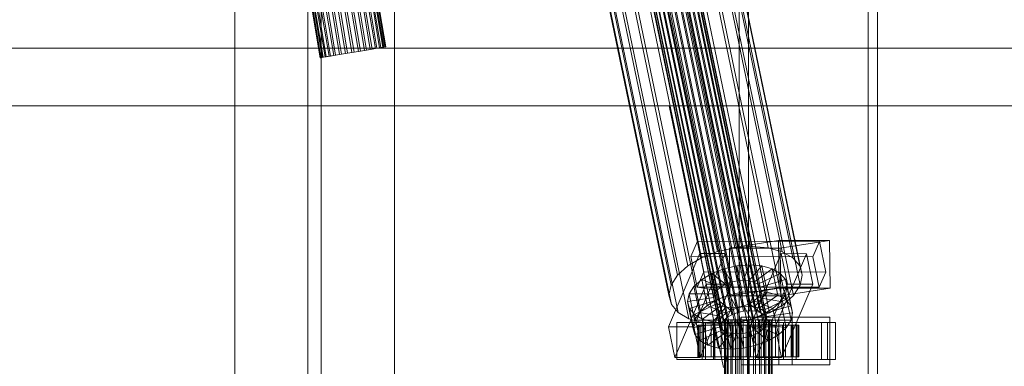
# Model space of a CAD drawing. Header units: millimetres. Extents: x -2233 to 61924, y -68080 to 6847.
# Tile 515 of 656: x 18917 to 19287, y -17870 to -17739. Entities that reach past the tile are written whole.
import ezdxf

# ---------------------------------------------------------------- set-up
doc = ezdxf.new("R2010")
doc.units = ezdxf.units.MM
doc.layers.add('superior_C02', color=7, linetype='Continuous', lineweight=0)
doc.layers.add('superior_C10', color=7, linetype='Continuous', lineweight=0)

msp = doc.modelspace()

# ---------------------------------------------------------------- linework, layer by layer
at = {"layer": 'superior_C02'}
for p, q in [((18997.51, -17570), (18997.51, -18430)), ((19025.01, -17570), (19025.01, -18430)), ((19030.01, -18430), (19030.01, -17570)), ((19057.51, -18430), (19057.51, -17570)), ((19186.936, -17575), (19186.936, -18425)), ((19190.513, -18425), (19190.513, -17575)), ((19235.427, -18425), (19235.427, -17575)), ((19239.004, -17575), (19239.004, -18425)), ((19182.356, -17851.202), (19137.981, -17637.404)), ((19184.178, -17850.135), (19139.802, -17636.336)), ((19186.307, -17849.317), (19141.932, -17635.518)), ((19188.599, -17848.804), (19144.224, -17635.005)), ((19190.898, -17848.631), (19146.522, -17634.832)), ((19193.046, -17848.809), (19148.671, -17635.011)), ((19194.898, -17849.328), (19150.523, -17635.529)), ((19196.327, -17850.15), (19151.952, -17636.352)), ((19197.236, -17851.221), (19152.861, -17637.422)), ((19179.826, -17855.119), (19135.451, -17641.32)), ((19180.104, -17853.782), (19135.728, -17639.983)), ((19180.967, -17852.446), (19136.591, -17638.648)), ((19185.365, -17824.968), (19147.11, -17640.659)), ((19196.422, -17855.139), (19152.047, -17641.341)), ((19152.91, -17640.005), (19197.285, -17853.804)), ((19197.563, -17852.467), (19153.187, -17638.668)), ((19191.852, -17824.479), (19153.597, -17640.17)), ((19197.915, -17824.984), (19159.661, -17640.674)), ((19172.887, -17828.725), (19134.632, -17644.416)), ((19180.153, -17856.365), (19135.777, -17642.566)), ((19181.062, -17857.435), (19136.686, -17643.637)), ((19182.491, -17858.258), (19138.115, -17644.459)), ((19184.343, -17858.776), (19139.967, -17644.978)), ((19178.896, -17826.416), (19140.642, -17642.107)), ((19186.491, -17858.955), (19142.116, -17645.156)), ((19188.79, -17858.782), (19144.414, -17644.983)), ((19191.082, -17858.269), (19146.706, -17644.47)), ((19193.211, -17857.451), (19148.836, -17643.652)), ((19195.033, -17856.383), (19150.657, -17642.585)), ((19203.142, -17826.446), (19164.887, -17642.137)), ((19207.175, -17828.768), (19168.92, -17644.459)), ((19167.746, -17831.737), (19129.491, -17647.428)), ((19209.74, -17831.79), (19171.486, -17647.481)), ((19163.824, -17835.248), (19125.569, -17650.939)), ((19210.663, -17835.307), (19172.408, -17650.998)), ((19161.389, -17839.018), (19123.134, -17654.709)), ((19171.625, -17654.769), (19209.88, -17839.078)), ((19160.605, -17842.789), (19122.351, -17658.48)), ((19207.444, -17842.848), (19169.189, -17658.539)), ((19161.528, -17846.306), (19123.273, -17661.997)), ((19203.522, -17846.359), (19165.268, -17662.05)), ((19164.093, -17849.328), (19125.838, -17665.019)), ((19168.126, -17851.65), (19129.872, -17667.341)), ((19192.372, -17851.68), (19154.117, -17667.371)), ((19198.382, -17849.371), (19160.127, -17665.062)), ((19173.353, -17853.113), (19135.098, -17668.803)), ((19179.416, -17853.617), (19141.161, -17669.308)), ((19185.903, -17853.128), (19147.648, -17668.819)), ((15575.415, -17750), (24634.01, -17750)), ((24635.508, -17750), (15576.913, -17750)), ((18224.729, -17771.702), (19160.686, -17771.702)), ((19162.465, -17771.702), (18226.507, -17771.702)), ((19160.686, -17771.702), (19181.088, -17870)), ((19160.686, -17771.702), (19162.465, -17771.702)), ((19160.686, -17771.702), (20096.643, -17771.702)), ((19182.867, -17870), (19162.465, -17771.702)), ((20098.422, -17771.702), (19162.465, -17771.702)), ((19171.314, -17822.549), (19168.865, -17828.285)), ((19173.694, -17834.017), (19171.314, -17822.549)), ((19171.314, -17822.549), (19217.132, -17822.606)), ((19201.805, -17822.189), (19183.296, -17825.057)), ((19202.052, -17840.17), (19201.805, -17822.189)), ((19201.805, -17822.189), (19220.895, -17822.189)), ((19202.386, -17825.057), (19220.895, -17822.189)), ((19214.684, -17828.342), (19217.132, -17822.606)), ((19217.132, -17822.606), (19219.512, -17834.074)), ((19220.895, -17822.189), (19221.143, -17840.17)), ((19178.896, -17826.416), (19172.887, -17828.725)), ((19185.365, -17824.968), (19178.896, -17826.416)), ((19202.386, -17825.057), (19183.296, -17825.057)), ((19183.296, -17825.057), (19183.543, -17843.038)), ((19191.852, -17824.479), (19185.365, -17824.968)), ((19197.915, -17824.984), (19191.852, -17824.479)), ((19203.142, -17826.446), (19197.915, -17824.984)), ((19202.634, -17843.038), (19202.386, -17825.057)), ((19207.175, -17828.768), (19203.142, -17826.446)), ((19172.219, -17827.141), (19160.468, -17854.673)), ((19172.887, -17828.725), (19167.746, -17831.737)), ((19214.684, -17828.342), (19168.865, -17828.285)), ((19168.865, -17828.285), (19171.246, -17839.753)), ((19170.014, -17854.685), (19181.764, -17827.153)), ((19174.599, -17838.609), (19172.219, -17827.141)), ((19172.219, -17827.141), (19181.764, -17827.153)), ((19181.764, -17827.153), (19184.145, -17838.621)), ((19202.764, -17827.179), (19191.014, -17854.711)), ((19200.559, -17854.723), (19212.31, -17827.191)), ((19205.145, -17838.647), (19202.764, -17827.179)), ((19202.764, -17827.179), (19212.31, -17827.191)), ((19209.74, -17831.79), (19207.175, -17828.768)), ((19212.31, -17827.191), (19214.69, -17838.659)), ((19217.064, -17839.81), (19214.684, -17828.342)), ((19167.746, -17831.737), (19163.824, -17835.248)), ((19176.779, -17834.603), (19181.274, -17832.875)), ((19181.274, -17832.875), (19186.113, -17831.792)), ((19181.274, -17832.875), (19183.927, -17837.849)), ((19183.314, -17842.705), (19181.274, -17832.875)), ((19186.113, -17831.792), (19190.965, -17831.427)), ((19186.113, -17831.792), (19186.219, -17837.336)), ((19188.153, -17841.622), (19186.113, -17831.792)), ((19190.965, -17831.427), (19188.517, -17837.163)), ((19195.501, -17831.804), (19190.666, -17837.341)), ((19193.006, -17841.257), (19190.965, -17831.427)), ((19190.965, -17831.427), (19195.501, -17831.804)), ((19199.411, -17832.898), (19192.518, -17837.86)), ((19197.541, -17841.634), (19195.501, -17831.804)), ((19195.501, -17831.804), (19199.411, -17832.898)), ((19201.451, -17842.728), (19199.411, -17832.898)), ((19199.411, -17832.898), (19202.428, -17834.635)), ((19210.663, -17835.307), (19209.74, -17831.79)), ((19163.824, -17835.248), (19161.389, -17839.018)), ((19170, -17839.482), (19172.933, -17836.856)), ((19171.246, -17839.753), (19173.694, -17834.017)), ((19172.933, -17836.856), (19176.779, -17834.603)), ((19172.933, -17836.856), (19179.976, -17839.734)), ((19174.973, -17846.686), (19172.933, -17836.856)), ((19219.512, -17834.074), (19173.694, -17834.017)), ((19176.779, -17834.603), (19181.797, -17838.667)), ((19178.819, -17844.433), (19176.779, -17834.603)), ((19186.219, -17837.336), (19183.927, -17837.849)), ((19188.517, -17837.163), (19186.219, -17837.336)), ((19186.219, -17837.336), (19188.259, -17847.165)), ((19188.517, -17837.163), (19190.558, -17846.992)), ((19190.666, -17837.341), (19188.517, -17837.163)), ((19190.666, -17837.341), (19192.706, -17847.171)), ((19192.518, -17837.86), (19190.666, -17837.341)), ((19202.428, -17834.635), (19193.947, -17838.682)), ((19204.346, -17836.895), (19194.856, -17839.753)), ((19204.468, -17844.465), (19202.428, -17834.635)), ((19202.428, -17834.635), (19204.346, -17836.895)), ((19206.387, -17846.725), (19204.346, -17836.895)), ((19204.346, -17836.895), (19205.036, -17839.526)), ((19209.88, -17839.078), (19210.663, -17835.307)), ((19219.512, -17834.074), (19217.064, -17839.81)), ((19161.389, -17839.018), (19160.605, -17842.789)), ((19162.848, -17866.141), (19174.599, -17838.609)), ((19168.178, -17842.302), (19170, -17839.482)), ((19170, -17839.482), (19178.586, -17840.978)), ((19172.04, -17849.312), (19170, -17839.482)), ((19171.246, -17839.753), (19217.064, -17839.81)), ((19184.145, -17838.621), (19172.394, -17866.153)), ((19184.145, -17838.621), (19174.599, -17838.609)), ((19178.586, -17840.978), (19177.723, -17842.314)), ((19179.976, -17839.734), (19178.586, -17840.978)), ((19178.586, -17840.978), (19180.626, -17850.808)), ((19181.797, -17838.667), (19179.976, -17839.734)), ((19179.976, -17839.734), (19182.016, -17849.564)), ((19183.927, -17837.849), (19181.797, -17838.667)), ((19181.797, -17838.667), (19183.838, -17848.497)), ((19202.052, -17840.17), (19183.543, -17843.038)), ((19183.927, -17837.849), (19185.967, -17847.679)), ((19193.006, -17841.257), (19188.153, -17841.622)), ((19190.558, -17846.992), (19193.006, -17841.257)), ((19192.518, -17837.86), (19194.558, -17847.689)), ((19193.947, -17838.682), (19192.518, -17837.86)), ((19197.541, -17841.634), (19193.006, -17841.257)), ((19193.394, -17866.179), (19205.145, -17838.647)), ((19193.947, -17838.682), (19195.987, -17848.512)), ((19194.856, -17839.753), (19193.947, -17838.682)), ((19194.856, -17839.753), (19196.896, -17849.583)), ((19195.183, -17840.999), (19194.856, -17839.753)), ((19194.905, -17842.335), (19195.183, -17840.999)), ((19205.036, -17839.526), (19195.183, -17840.999)), ((19195.183, -17840.999), (19197.223, -17850.829)), ((19221.143, -17840.17), (19202.052, -17840.17)), ((19221.143, -17840.17), (19202.634, -17843.038)), ((19214.69, -17838.659), (19202.94, -17866.191)), ((19205.036, -17839.526), (19204.451, -17842.347)), ((19207.077, -17849.356), (19205.036, -17839.526)), ((19214.69, -17838.659), (19205.145, -17838.647)), ((19207.444, -17842.848), (19209.88, -17839.078)), ((19160.605, -17842.789), (19161.528, -17846.306)), ((19167.592, -17845.123), (19168.178, -17842.302)), ((19167.592, -17845.123), (19177.446, -17843.65)), ((19168.178, -17842.302), (19177.723, -17842.314)), ((19170.218, -17852.132), (19168.178, -17842.302)), ((19168.282, -17847.754), (19177.773, -17844.897)), ((19178.819, -17844.433), (19174.973, -17846.686)), ((19177.723, -17842.314), (19177.446, -17843.65)), ((19177.446, -17843.65), (19177.773, -17844.897)), ((19177.446, -17843.65), (19179.486, -17853.48)), ((19177.723, -17842.314), (19179.764, -17852.144)), ((19177.773, -17844.897), (19178.682, -17845.967)), ((19177.773, -17844.897), (19179.813, -17854.726)), ((19183.314, -17842.705), (19178.819, -17844.433)), ((19183.838, -17848.497), (19178.819, -17844.433)), ((19188.153, -17841.622), (19183.314, -17842.705)), ((19185.967, -17847.679), (19183.314, -17842.705)), ((19183.543, -17843.038), (19202.634, -17843.038)), ((19188.259, -17847.165), (19188.153, -17841.622)), ((19190.831, -17845.983), (19192.653, -17844.915)), ((19192.653, -17844.915), (19194.042, -17843.671)), ((19199.695, -17847.793), (19192.653, -17844.915)), ((19192.653, -17844.915), (19194.693, -17854.745)), ((19192.706, -17847.171), (19197.541, -17841.634)), ((19194.042, -17843.671), (19194.905, -17842.335)), ((19202.629, -17845.167), (19194.042, -17843.671)), ((19194.042, -17843.671), (19196.082, -17853.501)), ((19194.558, -17847.689), (19201.451, -17842.728)), ((19194.905, -17842.335), (19204.451, -17842.347)), ((19196.945, -17852.165), (19194.905, -17842.335)), ((19195.987, -17848.512), (19204.468, -17844.465)), ((19201.451, -17842.728), (19197.541, -17841.634)), ((19204.468, -17844.465), (19201.451, -17842.728)), ((19204.451, -17842.347), (19202.629, -17845.167)), ((19203.522, -17846.359), (19207.444, -17842.848)), ((19204.451, -17842.347), (19206.491, -17852.177)), ((19206.387, -17846.725), (19204.468, -17844.465)), ((19161.528, -17846.306), (19164.093, -17849.328)), ((19168.282, -17847.754), (19167.592, -17845.123)), ((19169.632, -17854.953), (19167.592, -17845.123)), ((19170.201, -17850.015), (19168.282, -17847.754)), ((19170.322, -17857.584), (19168.282, -17847.754)), ((19170.201, -17850.015), (19178.682, -17845.967)), ((19174.973, -17846.686), (19172.04, -17849.312)), ((19173.218, -17851.751), (19180.111, -17846.79)), ((19182.016, -17849.564), (19174.973, -17846.686)), ((19177.127, -17852.845), (19181.963, -17847.308)), ((19178.682, -17845.967), (19180.111, -17846.79)), ((19178.682, -17845.967), (19180.722, -17855.797)), ((19180.111, -17846.79), (19181.963, -17847.308)), ((19180.111, -17846.79), (19182.151, -17856.62)), ((19181.663, -17853.223), (19184.111, -17847.487)), ((19181.963, -17847.308), (19184.111, -17847.487)), ((19181.963, -17847.308), (19184.003, -17857.138)), ((19182.016, -17849.564), (19183.838, -17848.497)), ((19183.838, -17848.497), (19185.967, -17847.679)), ((19184.111, -17847.487), (19186.41, -17847.314)), ((19184.111, -17847.487), (19186.151, -17857.317)), ((19185.967, -17847.679), (19188.259, -17847.165)), ((19186.41, -17847.314), (19188.702, -17846.801)), ((19186.515, -17852.857), (19186.41, -17847.314)), ((19186.41, -17847.314), (19188.45, -17857.144)), ((19188.259, -17847.165), (19190.558, -17846.992)), ((19190.898, -17848.631), (19188.599, -17848.804)), ((19188.702, -17846.801), (19190.831, -17845.983)), ((19191.354, -17851.774), (19188.702, -17846.801)), ((19188.702, -17846.801), (19190.742, -17856.631)), ((19190.558, -17846.992), (19192.706, -17847.171)), ((19195.85, -17850.047), (19190.831, -17845.983)), ((19190.831, -17845.983), (19192.871, -17855.812)), ((19193.046, -17848.809), (19190.898, -17848.631)), ((19192.706, -17847.171), (19194.558, -17847.689)), ((19194.558, -17847.689), (19195.987, -17848.512)), ((19199.695, -17847.793), (19195.85, -17850.047)), ((19195.987, -17848.512), (19196.896, -17849.583)), ((19196.896, -17849.583), (19206.387, -17846.725)), ((19198.382, -17849.371), (19203.522, -17846.359)), ((19202.629, -17845.167), (19199.695, -17847.793)), ((19201.735, -17857.623), (19199.695, -17847.793)), ((19204.669, -17854.997), (19202.629, -17845.167)), ((19207.077, -17849.356), (19206.387, -17846.725)), ((19164.093, -17849.328), (19168.126, -17851.65)), ((19168.126, -17851.65), (19173.353, -17853.113)), ((19170.218, -17852.132), (19169.632, -17854.953)), ((19173.218, -17851.751), (19170.201, -17850.015)), ((19172.241, -17859.844), (19170.201, -17850.015)), ((19172.04, -17849.312), (19170.218, -17852.132)), ((19179.764, -17852.144), (19170.218, -17852.132)), ((19180.626, -17850.808), (19172.04, -17849.312)), ((19177.127, -17852.845), (19173.218, -17851.751)), ((19175.258, -17861.581), (19173.218, -17851.751)), ((19179.486, -17853.48), (19179.764, -17852.144)), ((19179.764, -17852.144), (19180.626, -17850.808)), ((19180.626, -17850.808), (19182.016, -17849.564)), ((19182.356, -17851.202), (19180.967, -17852.446)), ((19181.656, -17852), (19181.445, -17852)), ((19181.445, -17852), (19181.847, -17852)), ((19181.445, -18148), (19181.445, -17852)), ((19182.466, -17852), (19181.656, -17852)), ((19181.656, -18148), (19181.656, -17852)), ((19181.847, -17852), (19182.834, -17852)), ((19181.847, -18148), (19181.847, -17852)), ((19184.178, -17850.135), (19182.356, -17851.202)), ((19183.819, -17852), (19182.466, -17852)), ((19182.466, -18148), (19182.466, -17852)), ((19182.834, -17852), (19184.339, -17852)), ((19182.834, -18148), (19182.834, -17852)), ((19185.623, -17852), (19183.819, -17852)), ((19183.819, -18148), (19183.819, -17852)), ((19186.307, -17849.317), (19184.178, -17850.135)), ((19184.339, -17852), (19186.26, -17852)), ((19184.339, -18148), (19184.339, -17852)), ((19187.755, -17852), (19185.623, -17852)), ((19185.623, -18148), (19185.623, -17852)), ((19185.903, -17853.128), (19192.372, -17851.68)), ((19186.26, -17852), (19188.465, -17852)), ((19186.26, -18148), (19186.26, -17852)), ((19188.599, -17848.804), (19186.307, -17849.317)), ((19191.354, -17851.774), (19186.515, -17852.857)), ((19206.838, -17851), (19187.747, -17851)), ((19187.747, -17851), (19187.747, -17869)), ((19201.934, -17851), (19187.747, -17851)), ((19190.07, -17852), (19187.755, -17852)), ((19187.755, -18148), (19187.755, -17852)), ((19188.465, -17852), (19190.805, -17852)), ((19188.465, -18148), (19188.465, -17852)), ((19192.41, -17852), (19190.07, -17852)), ((19190.07, -18148), (19190.07, -17852)), ((19190.805, -17852), (19193.12, -17852)), ((19190.805, -18148), (19190.805, -17852)), ((19195.85, -17850.047), (19191.354, -17851.774)), ((19193.395, -17861.604), (19191.354, -17851.774)), ((19192.372, -17851.68), (19198.382, -17849.371)), ((19194.615, -17852), (19192.41, -17852)), ((19192.41, -18148), (19192.41, -17852)), ((19194.898, -17849.328), (19193.046, -17848.809)), ((19193.12, -17852), (19195.252, -17852)), ((19193.12, -18148), (19193.12, -17852)), ((19196.536, -17852), (19194.615, -17852)), ((19194.615, -18148), (19194.615, -17852)), ((19196.327, -17850.15), (19194.898, -17849.328)), ((19195.252, -17852), (19197.056, -17852)), ((19195.252, -18148), (19195.252, -17852)), ((19197.89, -17859.877), (19195.85, -17850.047)), ((19196.945, -17852.165), (19196.082, -17853.501)), ((19197.236, -17851.221), (19196.327, -17850.15)), ((19198.041, -17852), (19196.536, -17852)), ((19196.536, -18148), (19196.536, -17852)), ((19196.896, -17849.583), (19197.223, -17850.829)), ((19197.223, -17850.829), (19196.945, -17852.165)), ((19206.491, -17852.177), (19196.945, -17852.165)), ((19197.056, -17852), (19198.409, -17852)), ((19197.056, -18148), (19197.056, -17852)), ((19197.223, -17850.829), (19207.077, -17849.356)), ((19197.563, -17852.467), (19197.236, -17851.221)), ((19199.029, -17852), (19198.041, -17852)), ((19198.041, -18148), (19198.041, -17852)), ((19198.409, -17852), (19199.219, -17852)), ((19198.409, -18148), (19198.409, -17852)), ((19199.43, -17852), (19199.029, -17852)), ((19199.029, -17852), (19199.029, -18148)), ((19199.219, -17852), (19199.43, -17852)), ((19199.219, -18148), (19199.219, -17852)), ((19199.43, -18148), (19199.43, -17852)), ((19201.934, -17869), (19201.934, -17851)), ((19201.934, -17851), (19221.025, -17851)), ((19204.669, -17854.997), (19206.491, -17852.177)), ((19206.491, -17852.177), (19207.077, -17849.356)), ((19206.838, -17869), (19206.838, -17851)), ((19206.838, -17851), (19221.025, -17851)), ((19221.025, -17851), (19221.025, -17869)), ((19170.014, -17854.685), (19160.468, -17854.673)), ((19160.468, -17854.673), (19162.848, -17866.141)), ((19173.082, -17853), (19163.537, -17853)), ((19163.537, -17853), (19163.537, -17867)), ((19177.843, -17853), (19163.537, -17853)), ((19179.486, -17853.48), (19169.632, -17854.953)), ((19169.632, -17854.953), (19170.322, -17857.584)), ((19172.394, -17866.153), (19170.014, -17854.685)), ((19179.813, -17854.726), (19170.322, -17857.584)), ((19171.899, -17854), (19171.453, -17854)), ((19171.453, -17854), (19181.445, -17854)), ((19171.453, -17866), (19171.453, -17854)), ((19171.453, -17854), (19172.301, -17854)), ((19173.609, -17854), (19171.899, -17854)), ((19171.899, -17854), (19181.656, -17854)), ((19171.899, -17866), (19171.899, -17854)), ((19180.722, -17855.797), (19172.241, -17859.844)), ((19172.301, -17854), (19181.847, -17854)), ((19172.301, -17866), (19172.301, -17854)), ((19172.301, -17854), (19174.385, -17854)), ((19173.082, -17867), (19173.082, -17853)), ((19173.082, -17853), (19187.389, -17853)), ((19173.353, -17853.113), (19179.416, -17853.617)), ((19176.465, -17854), (19173.609, -17854)), ((19173.609, -17854), (19182.466, -17854)), ((19173.609, -17866), (19173.609, -17854)), ((19220.202, -17853), (19174.384, -17853)), ((19174.384, -17853), (19174.384, -17867)), ((19177.364, -17853), (19174.384, -17853)), ((19174.385, -17854), (19182.834, -17854)), ((19174.385, -17866), (19174.385, -17854)), ((19174.385, -17854), (19177.562, -17854)), ((19180.273, -17854), (19176.465, -17854)), ((19176.465, -17854), (19183.819, -17854)), ((19176.465, -17866), (19176.465, -17854)), ((19181.663, -17853.223), (19177.127, -17852.845)), ((19179.168, -17862.675), (19177.127, -17852.845)), ((19177.364, -17867), (19177.364, -17853)), ((19177.364, -17853), (19223.182, -17853)), ((19177.562, -17854), (19184.339, -17854)), ((19177.562, -17866), (19177.562, -17854)), ((19177.562, -17854), (19181.617, -17854)), ((19177.843, -17867), (19177.843, -17853)), ((19177.843, -17853), (19187.389, -17853)), ((19179.416, -17853.617), (19185.903, -17853.128)), ((19179.813, -17854.726), (19179.486, -17853.48)), ((19180.722, -17855.797), (19179.813, -17854.726)), ((19180.104, -17853.782), (19179.826, -17855.119)), ((19179.826, -17855.119), (19180.153, -17856.365)), ((19180.967, -17852.446), (19180.104, -17853.782)), ((19184.775, -17854), (19180.273, -17854)), ((19180.273, -17854), (19185.623, -17854)), ((19180.273, -17866), (19180.273, -17854)), ((19182.151, -17856.62), (19180.722, -17855.797)), ((19181.445, -17854), (19181.656, -17854)), ((19181.445, -17854), (19181.445, -17866)), ((19181.847, -17854), (19181.445, -17854)), ((19181.617, -17854), (19186.26, -17854)), ((19181.617, -17866), (19181.617, -17854)), ((19181.617, -17854), (19186.274, -17854)), ((19181.656, -17854), (19182.466, -17854)), ((19181.656, -17854), (19181.656, -17866)), ((19186.515, -17852.857), (19181.663, -17853.223)), ((19183.703, -17863.052), (19181.663, -17853.223)), ((19181.847, -17854), (19181.847, -17866)), ((19182.834, -17854), (19181.847, -17854)), ((19182.466, -17854), (19183.819, -17854)), ((19182.466, -17854), (19182.466, -17866)), ((19182.834, -17854), (19182.834, -17866)), ((19184.339, -17854), (19182.834, -17854)), ((19183.819, -17854), (19185.623, -17854)), ((19183.819, -17854), (19183.819, -17866)), ((19184.339, -17854), (19184.339, -17866)), ((19186.26, -17854), (19184.339, -17854)), ((19189.662, -17854), (19184.775, -17854)), ((19184.775, -17854), (19187.755, -17854)), ((19184.775, -17866), (19184.775, -17854)), ((19185.623, -17854), (19187.755, -17854)), ((19185.623, -17854), (19185.623, -17866)), ((19186.26, -17854), (19186.26, -17866)), ((19188.465, -17854), (19186.26, -17854)), ((19186.274, -17854), (19188.465, -17854)), ((19186.274, -17866), (19186.274, -17854)), ((19186.274, -17854), (19191.214, -17854)), ((19188.556, -17862.687), (19186.515, -17852.857)), ((19187.389, -17853), (19187.389, -17867)), ((19187.755, -17854), (19190.07, -17854)), ((19187.755, -17854), (19187.755, -17866)), ((19188.465, -17854), (19188.465, -17866)), ((19190.805, -17854), (19188.465, -17854)), ((19194.601, -17854), (19189.662, -17854)), ((19189.662, -17854), (19190.07, -17854)), ((19189.662, -17866), (19189.662, -17854)), ((19190.07, -17854), (19192.41, -17854)), ((19190.07, -17854), (19190.07, -17866)), ((19192.871, -17855.812), (19190.742, -17856.631)), ((19191.214, -17854), (19190.805, -17854)), ((19190.805, -17854), (19190.805, -17866)), ((19193.12, -17854), (19190.805, -17854)), ((19200.559, -17854.723), (19191.014, -17854.711)), ((19191.014, -17854.711), (19193.394, -17866.179)), ((19191.214, -17866), (19191.214, -17854)), ((19191.214, -17854), (19196.101, -17854)), ((19194.601, -17854), (19192.41, -17854)), ((19192.41, -17854), (19194.615, -17854)), ((19192.41, -17854), (19192.41, -17866)), ((19194.693, -17854.745), (19192.871, -17855.812)), ((19192.871, -17855.812), (19197.89, -17859.877)), ((19196.101, -17854), (19193.12, -17854)), ((19193.12, -17854), (19193.12, -17866)), ((19195.252, -17854), (19193.12, -17854)), ((19203.628, -17853), (19194.082, -17853)), ((19194.082, -17853), (19194.082, -17867)), ((19208.389, -17853), (19194.082, -17853)), ((19199.258, -17854), (19194.601, -17854)), ((19194.601, -17866), (19194.601, -17854)), ((19199.258, -17854), (19194.615, -17854)), ((19194.615, -17854), (19196.536, -17854)), ((19194.615, -17854), (19194.615, -17866)), ((19196.082, -17853.501), (19194.693, -17854.745)), ((19194.693, -17854.745), (19201.735, -17857.623)), ((19195.033, -17856.383), (19196.422, -17855.139)), ((19200.602, -17854), (19195.252, -17854)), ((19195.252, -17854), (19195.252, -17866)), ((19197.056, -17854), (19195.252, -17854)), ((19196.082, -17853.501), (19204.669, -17854.997)), ((19196.101, -17866), (19196.101, -17854)), ((19196.101, -17854), (19200.602, -17854)), ((19196.422, -17855.139), (19197.285, -17853.804)), ((19203.313, -17854), (19196.536, -17854)), ((19196.536, -17854), (19198.041, -17854)), ((19196.536, -17854), (19196.536, -17866)), ((19204.41, -17854), (19197.056, -17854)), ((19197.056, -17854), (19197.056, -17866)), ((19198.409, -17854), (19197.056, -17854)), ((19197.285, -17853.804), (19197.563, -17852.467)), ((19206.49, -17854), (19198.041, -17854)), ((19198.041, -17854), (19199.029, -17854)), ((19198.041, -17854), (19198.041, -17866)), ((19207.266, -17854), (19198.409, -17854)), ((19198.409, -17854), (19198.409, -17866)), ((19199.219, -17854), (19198.409, -17854)), ((19199.029, -17854), (19208.574, -17854)), ((19199.029, -17866), (19199.029, -17854)), ((19199.029, -17854), (19199.43, -17854)), ((19208.976, -17854), (19199.219, -17854)), ((19199.219, -17854), (19199.219, -17866)), ((19199.43, -17854), (19199.219, -17854)), ((19203.313, -17854), (19199.258, -17854)), ((19199.258, -17866), (19199.258, -17854)), ((19209.422, -17854), (19199.43, -17854)), ((19199.43, -17854), (19199.43, -17866)), ((19202.94, -17866.191), (19200.559, -17854.723)), ((19200.602, -17866), (19200.602, -17854)), ((19200.602, -17854), (19204.41, -17854)), ((19201.735, -17857.623), (19204.669, -17854.997)), ((19206.49, -17854), (19203.313, -17854)), ((19203.313, -17866), (19203.313, -17854)), ((19203.628, -17867), (19203.628, -17853)), ((19203.628, -17853), (19217.934, -17853)), ((19204.41, -17866), (19204.41, -17854)), ((19204.41, -17854), (19207.266, -17854)), ((19208.574, -17854), (19206.49, -17854)), ((19206.49, -17866), (19206.49, -17854)), ((19207.266, -17866), (19207.266, -17854)), ((19207.266, -17854), (19208.976, -17854)), ((19208.389, -17867), (19208.389, -17853)), ((19208.389, -17853), (19217.934, -17853)), ((19208.574, -17854), (19208.574, -17866)), ((19209.422, -17854), (19208.574, -17854)), ((19208.976, -17866), (19208.976, -17854)), ((19208.976, -17854), (19209.422, -17854)), ((19209.422, -17866), (19209.422, -17854)), ((19217.934, -17853), (19217.934, -17867)), ((19220.202, -17867), (19220.202, -17853)), ((19220.202, -17853), (19223.182, -17853)), ((19223.182, -17853), (19223.182, -17867)), ((19170.322, -17857.584), (19172.241, -17859.844)), ((19182.151, -17856.62), (19175.258, -17861.581)), ((19184.003, -17857.138), (19179.168, -17862.675)), ((19180.153, -17856.365), (19181.062, -17857.435)), ((19181.062, -17857.435), (19182.491, -17858.258)), ((19184.003, -17857.138), (19182.151, -17856.62)), ((19182.491, -17858.258), (19184.343, -17858.776)), ((19186.151, -17857.317), (19183.703, -17863.052)), ((19186.151, -17857.317), (19184.003, -17857.138)), ((19184.343, -17858.776), (19186.491, -17858.955)), ((19188.45, -17857.144), (19186.151, -17857.317)), ((19186.491, -17858.955), (19188.79, -17858.782)), ((19190.742, -17856.631), (19188.45, -17857.144)), ((19188.45, -17857.144), (19188.556, -17862.687)), ((19188.79, -17858.782), (19191.082, -17858.269)), ((19190.742, -17856.631), (19193.395, -17861.604)), ((19191.082, -17858.269), (19193.211, -17857.451)), ((19193.211, -17857.451), (19195.033, -17856.383)), ((19197.89, -17859.877), (19201.735, -17857.623)), ((19172.241, -17859.844), (19175.258, -17861.581)), ((19175.258, -17861.581), (19179.168, -17862.675)), ((19179.168, -17862.675), (19183.703, -17863.052)), ((19183.703, -17863.052), (19188.556, -17862.687)), ((19188.556, -17862.687), (19193.395, -17861.604)), ((19193.395, -17861.604), (19197.89, -17859.877)), ((19162.848, -17866.141), (19172.394, -17866.153)), ((19163.537, -17867), (19173.082, -17867)), ((19163.537, -17867), (19177.843, -17867)), ((19181.445, -17866), (19171.453, -17866)), ((19171.453, -17866), (19171.899, -17866)), ((19172.301, -17866), (19171.453, -17866)), ((19181.656, -17866), (19171.899, -17866)), ((19171.899, -17866), (19173.609, -17866)), ((19181.847, -17866), (19172.301, -17866)), ((19174.385, -17866), (19172.301, -17866)), ((19187.389, -17867), (19173.082, -17867)), ((19182.466, -17866), (19173.609, -17866)), ((19173.609, -17866), (19176.465, -17866)), ((19174.384, -17867), (19220.202, -17867)), ((19174.384, -17867), (19177.364, -17867)), ((19182.834, -17866), (19174.385, -17866)), ((19177.562, -17866), (19174.385, -17866)), ((19183.819, -17866), (19176.465, -17866)), ((19176.465, -17866), (19180.273, -17866)), ((19223.182, -17867), (19177.364, -17867)), ((19184.339, -17866), (19177.562, -17866)), ((19181.617, -17866), (19177.562, -17866)), ((19187.389, -17867), (19177.843, -17867)), ((19185.623, -17866), (19180.273, -17866)), ((19180.273, -17866), (19184.775, -17866)), ((19181.656, -17866), (19181.445, -17866)), ((19181.445, -17866), (19181.847, -17866)), ((19186.26, -17866), (19181.617, -17866)), ((19186.274, -17866), (19181.617, -17866)), ((19182.466, -17866), (19181.656, -17866)), ((19181.847, -17866), (19182.834, -17866)), ((19183.819, -17866), (19182.466, -17866)), ((19182.834, -17866), (19184.339, -17866)), ((19185.623, -17866), (19183.819, -17866)), ((19184.339, -17866), (19186.26, -17866)), ((19187.755, -17866), (19184.775, -17866)), ((19184.775, -17866), (19189.662, -17866)), ((19187.755, -17866), (19185.623, -17866)), ((19186.26, -17866), (19188.465, -17866)), ((19188.465, -17866), (19186.274, -17866)), ((19191.214, -17866), (19186.274, -17866)), ((19190.07, -17866), (19187.755, -17866)), ((19188.465, -17866), (19190.805, -17866)), ((19190.07, -17866), (19189.662, -17866)), ((19189.662, -17866), (19194.601, -17866)), ((19192.41, -17866), (19190.07, -17866)), ((19190.805, -17866), (19191.214, -17866)), ((19190.805, -17866), (19193.12, -17866)), ((19196.101, -17866), (19191.214, -17866)), ((19194.615, -17866), (19192.41, -17866)), ((19192.41, -17866), (19194.601, -17866)), ((19193.12, -17866), (19196.101, -17866)), ((19193.12, -17866), (19195.252, -17866)), ((19193.394, -17866.179), (19202.94, -17866.191)), ((19194.082, -17867), (19203.628, -17867)), ((19194.082, -17867), (19208.389, -17867)), ((19194.601, -17866), (19199.258, -17866)), ((19196.536, -17866), (19194.615, -17866)), ((19194.615, -17866), (19199.258, -17866)), ((19195.252, -17866), (19200.602, -17866)), ((19195.252, -17866), (19197.056, -17866)), ((19200.602, -17866), (19196.101, -17866)), ((19198.041, -17866), (19196.536, -17866)), ((19196.536, -17866), (19203.313, -17866)), ((19197.056, -17866), (19204.41, -17866)), ((19197.056, -17866), (19198.409, -17866)), ((19199.029, -17866), (19198.041, -17866)), ((19198.041, -17866), (19206.49, -17866)), ((19198.409, -17866), (19207.266, -17866)), ((19198.409, -17866), (19199.219, -17866)), ((19208.574, -17866), (19199.029, -17866)), ((19199.43, -17866), (19199.029, -17866)), ((19199.219, -17866), (19208.976, -17866)), ((19199.219, -17866), (19199.43, -17866)), ((19199.258, -17866), (19203.313, -17866)), ((19199.43, -17866), (19209.422, -17866)), ((19204.41, -17866), (19200.602, -17866)), ((19203.313, -17866), (19206.49, -17866)), ((19217.934, -17867), (19203.628, -17867)), ((19207.266, -17866), (19204.41, -17866)), ((19206.49, -17866), (19208.574, -17866)), ((19208.976, -17866), (19207.266, -17866)), ((19217.934, -17867), (19208.389, -17867)), ((19208.574, -17866), (19209.422, -17866)), ((19209.422, -17866), (19208.976, -17866)), ((19223.182, -17867), (19220.202, -17867)), ((19187.747, -17869), (19206.838, -17869)), ((19201.934, -17869), (19187.747, -17869)), ((19221.025, -17869), (19201.934, -17869)), ((19221.025, -17869), (19206.838, -17869))]:
    msp.add_line(p, q, dxfattribs=at)
at = {"layer": 'superior_C10'}
for p, q in [((18952.998, -17249.316), (19036.841, -17752.377)), ((18953.727, -17249.195), (19037.57, -17752.256)), ((18955.287, -17248.935), (19039.13, -17751.996)), ((18956.061, -17248.806), (19039.905, -17751.867)), ((18957.683, -17248.535), (19041.527, -17751.596)), ((18958.473, -17248.404), (19042.317, -17751.465)), ((18960.095, -17248.133), (19043.939, -17751.194)), ((18960.87, -17248.004), (19044.713, -17751.065)), ((18962.43, -17247.744), (19046.273, -17750.805)), ((18963.159, -17247.623), (19047.002, -17750.684)), ((18964.597, -17247.383), (19048.44, -17750.444)), ((18965.253, -17247.274), (19049.097, -17750.335)), ((18966.513, -17247.064), (19050.357, -17750.125)), ((18967.071, -17246.971), (19050.915, -17750.032)), ((18968.106, -17246.798), (19051.949, -17749.859)), ((18968.544, -17246.725), (19052.388, -17749.786)), ((18969.313, -17246.597), (19053.156, -17749.658)), ((18969.615, -17246.547), (19053.458, -17749.608)), ((18970.088, -17246.468), (19053.932, -17749.529)), ((18970.242, -17246.442), (19054.086, -17749.503)), ((18970.402, -17246.416), (19054.245, -17749.477)), ((18945.755, -17250.523), (19029.598, -17753.584)), ((18945.914, -17250.497), (19029.758, -17753.558)), ((19029.912, -17753.532), (18946.068, -17250.471)), ((18946.542, -17250.392), (19030.385, -17753.453)), ((18946.844, -17250.342), (19030.687, -17753.403)), ((18947.612, -17250.214), (19031.456, -17753.275)), ((18948.051, -17250.141), (19031.894, -17753.202)), ((18949.085, -17249.968), (19032.929, -17753.029)), ((18949.643, -17249.875), (19033.487, -17752.936)), ((18950.903, -17249.665), (19034.747, -17752.726)), ((18951.56, -17249.556), (19035.403, -17752.617)), ((19036.841, -17752.377), (19034.747, -17752.726)), ((19035.403, -17752.617), (19037.57, -17752.256)), ((19039.13, -17751.996), (19036.841, -17752.377)), ((19037.57, -17752.256), (19039.905, -17751.867)), ((19041.527, -17751.596), (19039.13, -17751.996)), ((19039.905, -17751.867), (19042.317, -17751.465)), ((19043.939, -17751.194), (19041.527, -17751.596)), ((19042.317, -17751.465), (19044.713, -17751.065)), ((19046.273, -17750.805), (19043.939, -17751.194)), ((19044.713, -17751.065), (19047.002, -17750.684)), ((19048.44, -17750.444), (19046.273, -17750.805)), ((19047.002, -17750.684), (19049.097, -17750.335)), ((19050.357, -17750.125), (19048.44, -17750.444)), ((19049.097, -17750.335), (19050.915, -17750.032)), ((19051.949, -17749.859), (19050.357, -17750.125)), ((19050.915, -17750.032), (19052.388, -17749.786)), ((19053.156, -17749.658), (19051.949, -17749.859)), ((19052.388, -17749.786), (19053.458, -17749.608)), ((19053.932, -17749.529), (19053.156, -17749.658)), ((19053.458, -17749.608), (19054.086, -17749.503)), ((19054.245, -17749.477), (19053.932, -17749.529)), ((19054.086, -17749.503), (19054.245, -17749.477)), ((19029.598, -17753.584), (19029.912, -17753.532)), ((19029.758, -17753.558), (19029.598, -17753.584)), ((19030.385, -17753.453), (19029.758, -17753.558)), ((19029.912, -17753.532), (19030.687, -17753.403)), ((19031.456, -17753.275), (19030.385, -17753.453)), ((19030.687, -17753.403), (19031.894, -17753.202)), ((19032.929, -17753.029), (19031.456, -17753.275)), ((19031.894, -17753.202), (19033.487, -17752.936)), ((19034.747, -17752.726), (19032.929, -17753.029)), ((19033.487, -17752.936), (19035.403, -17752.617))]:
    msp.add_line(p, q, dxfattribs=at)

doc.saveas('drawing.dxf')
